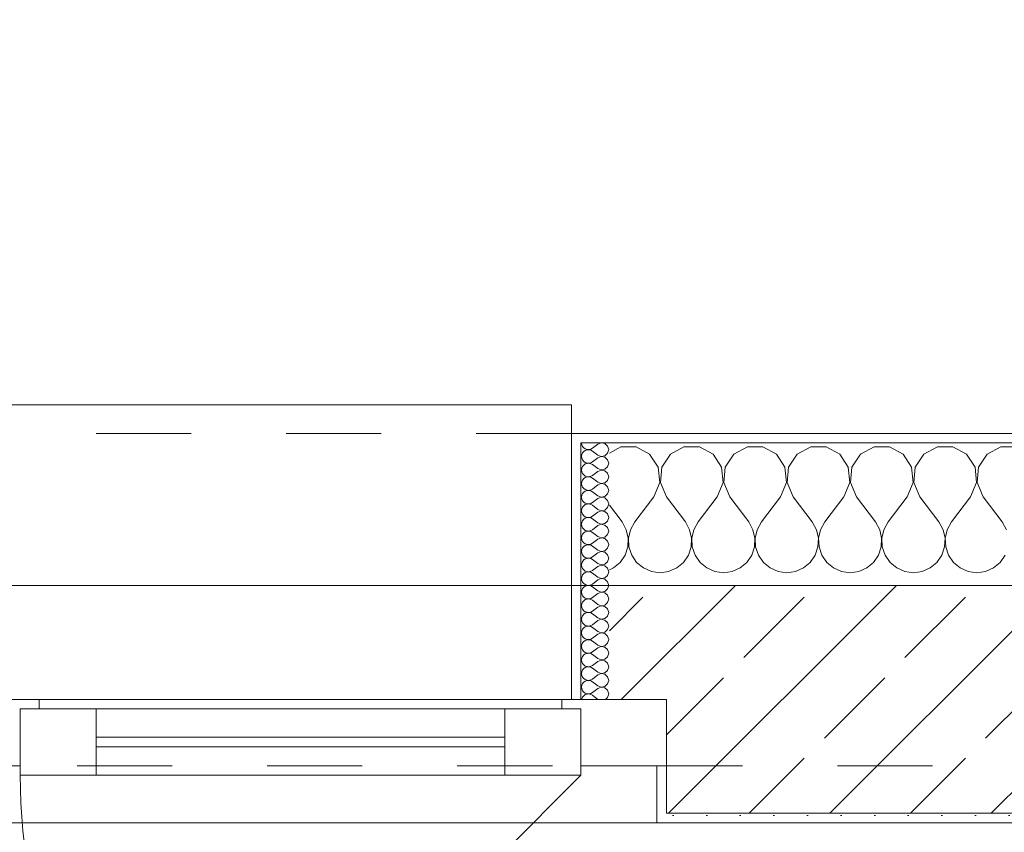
# Model space of a CAD drawing. Header units: metres. Extents: x -3.6 to 90.7, y -11.1 to 18.
# Tile 695 of 708: x 60.5 to 61.5, y 13.4 to 14.3. Entities that reach past the tile are written whole.
import ezdxf

# ---------------------------------------------------------------- set-up
doc = ezdxf.new("R2010")
doc.units = ezdxf.units.M
doc.header["$MEASUREMENT"] = 0
doc.linetypes.add('Strichlinie eng', pattern=[0.115, 0.075, -0.04])
doc.linetypes.add('Untersicht', pattern=[0.1, 0.075, -0.025])
for name, color, linetype in [('152 - Bemaßung_ Beschriftung.Ausbau', 7, 'Continuous'), ('603 - Struktur.Bodenplatte_ Decke Roh', 7, 'Continuous'), ('604 - Struktur.Wand Aussen', 7, 'Continuous'), ('650 - Abdeckung.Fußboden Aufbau', 7, 'Continuous'), ('Neubau_653 - Abdeckung.TB Verkofferung', 7, 'Continuous')]:
    doc.layers.add(name, color=color, linetype=linetype)
doc.styles.add('ERSTELLTER_STIL_2', font='txt')
doc.dimstyles.new('ERSTELLTER_STIL__1', dxfattribs={"dimtxt": 0.1, "dimasz": 0.0532, "dimexe": 0.18, "dimexo": 0.0625, "dimgap": 0, "dimtad": 1, "dimzin": 0, "dimdsep": 46, "dimtxsty": 'ERSTELLTER_STIL_2', "dimblk": 'ARROWHEAD_2', "dimblk1": 'ARROWHEAD_2', "dimblk2": 'ARROWHEAD_2', "dimcen": 0.09, "dimse1": 1, "dimse2": 1, "dimclrd": 7, "dimclre": 7, "dimclrt": 7, "dimazin": 0, "dimtfac": 1, "dimtdec": 4, "dimtmove": 0, "dimatfit": 3, "dimfxl": 1, "dimtolj": 1, "dimtzin": 0, "dimarcsym": 0})
doc.dimstyles.new('ERSTELLTER_STIL__3', dxfattribs={"dimtxt": 0.1, "dimasz": 0.0532, "dimexe": 0.18, "dimexo": 0.0625, "dimgap": 0, "dimtad": 1, "dimtih": 1, "dimtoh": 1, "dimzin": 0, "dimdsep": 46, "dimtxsty": 'ERSTELLTER_STIL_2', "dimblk": 'ARROWHEAD_2', "dimblk1": 'ARROWHEAD_2', "dimblk2": 'ARROWHEAD_2', "dimcen": 0.09, "dimse1": 1, "dimse2": 1, "dimclrd": 7, "dimclre": 7, "dimclrt": 7, "dimazin": 0, "dimtfac": 1, "dimtdec": 4, "dimtmove": 0, "dimatfit": 3, "dimfxl": 1, "dimtolj": 1, "dimtzin": 0, "dimarcsym": 0})
pattern_1 = [(0, (0, 0), (0, 0.08660254), [0, -0.05]), (0, (0.025, 0.0433), (0, 0.08660254), [0, -0.05])]
pattern_2 = [(45, (0, 0), (-0.01767767, 0.01767767), [0, -0.025])]

# ---------------------------------------------------------------- blocks, each defined once
blk = doc.blocks.new('*X31')
at = {"layer": '604 - Struktur.Wand Aussen', "color": 7, "linetype": 'Continuous', "lineweight": 5}
for p, q in [((61.0919, 13.8407), (61.08, 13.8343)), ((61.1081, 13.8407), (61.0919, 13.8407)), ((61.1224, 13.833), (61.1081, 13.8407)), ((61.1314, 13.8195), (61.1224, 13.833)), ((61.1442, 13.833), (61.1352, 13.8195)), ((61.1585, 13.8407), (61.1442, 13.833)), ((61.1748, 13.8407), (61.1585, 13.8407)), ((61.1891, 13.833), (61.1748, 13.8407)), ((61.1981, 13.8195), (61.1891, 13.833)), ((61.2109, 13.833), (61.2019, 13.8195)), ((61.2252, 13.8407), (61.2109, 13.833)), ((61.2415, 13.8407), (61.2252, 13.8407)), ((61.2558, 13.833), (61.2415, 13.8407)), ((61.2648, 13.8195), (61.2558, 13.833)), ((61.2776, 13.833), (61.2686, 13.8195)), ((61.2919, 13.8407), (61.2776, 13.833)), ((61.3081, 13.8407), (61.2919, 13.8407)), ((61.3224, 13.833), (61.3081, 13.8407)), ((61.3314, 13.8195), (61.3224, 13.833)), ((61.3442, 13.833), (61.3352, 13.8195)), ((61.3585, 13.8407), (61.3442, 13.833)), ((61.3748, 13.8407), (61.3585, 13.8407)), ((61.3891, 13.833), (61.3748, 13.8407)), ((61.3981, 13.8195), (61.3891, 13.833)), ((61.4109, 13.833), (61.4019, 13.8195)), ((61.4252, 13.8407), (61.4109, 13.833)), ((61.4415, 13.8407), (61.4252, 13.8407)), ((61.4558, 13.833), (61.4415, 13.8407)), ((61.4648, 13.8195), (61.4558, 13.833)), ((61.4776, 13.833), (61.4686, 13.8195)), ((61.4919, 13.8407), (61.4776, 13.833)), ((61.5081, 13.8407), (61.4919, 13.8407)), ((61.133, 13.8033), (61.1314, 13.8195)), ((61.1352, 13.8195), (61.1337, 13.8033)), ((61.1996, 13.8033), (61.1981, 13.8195)), ((61.2019, 13.8195), (61.2004, 13.8033)), ((61.2663, 13.8033), (61.2648, 13.8195)), ((61.2686, 13.8195), (61.267, 13.8033)), ((61.333, 13.8033), (61.3314, 13.8195)), ((61.3352, 13.8195), (61.3337, 13.8033)), ((61.3996, 13.8033), (61.3981, 13.8195)), ((61.4019, 13.8195), (61.4004, 13.8033)), ((61.4663, 13.8033), (61.4648, 13.8195)), ((61.4686, 13.8195), (61.467, 13.8033)), ((61.1267, 13.7883), (61.133, 13.8033)), ((61.1337, 13.8033), (61.14, 13.7883)), ((61.1933, 13.7883), (61.1996, 13.8033)), ((61.2004, 13.8033), (61.2067, 13.7883)), ((61.26, 13.7883), (61.2663, 13.8033)), ((61.267, 13.8033), (61.2733, 13.7883)), ((61.3267, 13.7883), (61.333, 13.8033)), ((61.3337, 13.8033), (61.34, 13.7883)), ((61.3933, 13.7883), (61.3996, 13.8033)), ((61.4004, 13.8033), (61.4067, 13.7883)), ((61.46, 13.7883), (61.4663, 13.8033)), ((61.467, 13.8033), (61.4733, 13.7883)), ((61.1267, 13.7883), (61.1067, 13.7617)), ((61.14, 13.7883), (61.16, 13.7617)), ((61.1933, 13.7883), (61.1733, 13.7617)), ((61.2067, 13.7883), (61.2267, 13.7617)), ((61.26, 13.7883), (61.24, 13.7617)), ((61.2733, 13.7883), (61.2933, 13.7617)), ((61.3267, 13.7883), (61.3067, 13.7617)), ((61.34, 13.7883), (61.36, 13.7617)), ((61.3933, 13.7883), (61.3733, 13.7617)), ((61.4067, 13.7883), (61.4267, 13.7617)), ((61.46, 13.7883), (61.44, 13.7617)), ((61.4733, 13.7883), (61.4933, 13.7617)), ((61.08, 13.7794), (61.0933, 13.7617)), ((61.0978, 13.7536), (61.0933, 13.7617)), ((61.1067, 13.7617), (61.1022, 13.7536)), ((61.1645, 13.7536), (61.16, 13.7617)), ((61.1733, 13.7617), (61.1689, 13.7536)), ((61.2311, 13.7536), (61.2267, 13.7617)), ((61.24, 13.7617), (61.2355, 13.7536)), ((61.2978, 13.7536), (61.2933, 13.7617)), ((61.3067, 13.7617), (61.3022, 13.7536)), ((61.3645, 13.7536), (61.36, 13.7617)), ((61.3733, 13.7617), (61.3689, 13.7536)), ((61.4311, 13.7536), (61.4267, 13.7617)), ((61.44, 13.7617), (61.4355, 13.7536)), ((61.4978, 13.7536), (61.4933, 13.7617)), ((61.0999, 13.7447), (61.0978, 13.7536)), ((61.1022, 13.7536), (61.1001, 13.7447)), ((61.1665, 13.7447), (61.1645, 13.7536)), ((61.1689, 13.7536), (61.1668, 13.7447)), ((61.2332, 13.7447), (61.2311, 13.7536)), ((61.2355, 13.7536), (61.2335, 13.7447)), ((61.2999, 13.7447), (61.2978, 13.7536)), ((61.3022, 13.7536), (61.3001, 13.7447)), ((61.3665, 13.7447), (61.3645, 13.7536)), ((61.3689, 13.7536), (61.3668, 13.7447)), ((61.4332, 13.7447), (61.4311, 13.7536)), ((61.4355, 13.7536), (61.4335, 13.7447)), ((61.0994, 13.7355), (61.0999, 13.7447)), ((61.1001, 13.7447), (61.1006, 13.7355)), ((61.1661, 13.7355), (61.1665, 13.7447)), ((61.1668, 13.7447), (61.1672, 13.7355)), ((61.2328, 13.7355), (61.2332, 13.7447)), ((61.2335, 13.7447), (61.2339, 13.7355)), ((61.2994, 13.7355), (61.2999, 13.7447)), ((61.3001, 13.7447), (61.3006, 13.7355)), ((61.3661, 13.7355), (61.3665, 13.7447)), ((61.3668, 13.7447), (61.3672, 13.7355)), ((61.4328, 13.7355), (61.4332, 13.7447)), ((61.4335, 13.7447), (61.4339, 13.7355)), ((61.0965, 13.7268), (61.0994, 13.7355)), ((61.1006, 13.7355), (61.1035, 13.7268)), ((61.1631, 13.7268), (61.1661, 13.7355)), ((61.1672, 13.7355), (61.1702, 13.7268)), ((61.2298, 13.7268), (61.2328, 13.7355)), ((61.2339, 13.7355), (61.2369, 13.7268)), ((61.2965, 13.7268), (61.2994, 13.7355)), ((61.3006, 13.7355), (61.3035, 13.7268)), ((61.3631, 13.7268), (61.3661, 13.7355)), ((61.3672, 13.7355), (61.3702, 13.7268)), ((61.4298, 13.7268), (61.4328, 13.7355)), ((61.4339, 13.7355), (61.4369, 13.7268)), ((61.0842, 13.7133), (61.0913, 13.7192)), ((61.0913, 13.7192), (61.0965, 13.7268)), ((61.1035, 13.7268), (61.1087, 13.7192)), ((61.1087, 13.7192), (61.1158, 13.7133)), ((61.1509, 13.7133), (61.1579, 13.7192)), ((61.1579, 13.7192), (61.1631, 13.7268)), ((61.1702, 13.7268), (61.1754, 13.7192)), ((61.1754, 13.7192), (61.1825, 13.7133)), ((61.2175, 13.7133), (61.2246, 13.7192)), ((61.2246, 13.7192), (61.2298, 13.7268)), ((61.2369, 13.7268), (61.2421, 13.7192)), ((61.2421, 13.7192), (61.2491, 13.7133)), ((61.2842, 13.7133), (61.2913, 13.7192)), ((61.2913, 13.7192), (61.2965, 13.7268)), ((61.3035, 13.7268), (61.3087, 13.7192)), ((61.3087, 13.7192), (61.3158, 13.7133)), ((61.3509, 13.7133), (61.3579, 13.7192)), ((61.3579, 13.7192), (61.3631, 13.7268)), ((61.3702, 13.7268), (61.3754, 13.7192)), ((61.3754, 13.7192), (61.3825, 13.7133)), ((61.4175, 13.7133), (61.4246, 13.7192)), ((61.4246, 13.7192), (61.4298, 13.7268)), ((61.4369, 13.7268), (61.4421, 13.7192)), ((61.4421, 13.7192), (61.4491, 13.7133)), ((61.4842, 13.7133), (61.4913, 13.7192)), ((61.4913, 13.7192), (61.4965, 13.7268)), ((61.08, 13.7115), (61.0842, 13.7133)), ((61.1158, 13.7133), (61.1242, 13.7096)), ((61.1242, 13.7096), (61.1333, 13.7083)), ((61.1333, 13.7083), (61.1424, 13.7096)), ((61.1424, 13.7096), (61.1509, 13.7133)), ((61.1825, 13.7133), (61.1909, 13.7096)), ((61.1909, 13.7096), (61.2, 13.7083)), ((61.2, 13.7083), (61.2091, 13.7096)), ((61.2091, 13.7096), (61.2175, 13.7133)), ((61.2491, 13.7133), (61.2576, 13.7096)), ((61.2576, 13.7096), (61.2667, 13.7083)), ((61.2667, 13.7083), (61.2758, 13.7096)), ((61.2758, 13.7096), (61.2842, 13.7133)), ((61.3158, 13.7133), (61.3242, 13.7096)), ((61.3242, 13.7096), (61.3333, 13.7083)), ((61.3333, 13.7083), (61.3424, 13.7096)), ((61.3424, 13.7096), (61.3509, 13.7133)), ((61.3825, 13.7133), (61.3909, 13.7096)), ((61.3909, 13.7096), (61.4, 13.7083)), ((61.4, 13.7083), (61.4091, 13.7096)), ((61.4091, 13.7096), (61.4175, 13.7133)), ((61.4491, 13.7133), (61.4576, 13.7096)), ((61.4576, 13.7096), (61.4667, 13.7083)), ((61.4667, 13.7083), (61.4758, 13.7096)), ((61.4758, 13.7096), (61.4842, 13.7133))]:
    blk.add_line(p, q, dxfattribs=at)
blk = doc.blocks.new('*X61')
at = {"layer": '604 - Struktur.Wand Aussen', "color": 7, "linetype": 'Continuous', "lineweight": 5}
for p, q in [((61.0507, 13.845), (61.051, 13.843)), ((61.051, 13.843), (61.0518, 13.8412)), ((61.0679, 13.8436), (61.0621, 13.8393)), ((61.0715, 13.845), (61.0679, 13.8436)), ((61.0753, 13.8442), (61.0715, 13.845)), ((61.0782, 13.8416), (61.0753, 13.8442)), ((61.051, 13.8327), (61.0507, 13.8307)), ((61.0518, 13.8345), (61.051, 13.8327)), ((61.0518, 13.8412), (61.053, 13.8397)), ((61.053, 13.836), (61.0518, 13.8345)), ((61.053, 13.8397), (61.0547, 13.8386)), ((61.0547, 13.8371), (61.053, 13.836)), ((61.0547, 13.8386), (61.0565, 13.838)), ((61.0565, 13.8377), (61.0547, 13.8371)), ((61.0565, 13.838), (61.0585, 13.8379)), ((61.0585, 13.8378), (61.0565, 13.8377)), ((61.0585, 13.8379), (61.0604, 13.8383)), ((61.0604, 13.8374), (61.0585, 13.8378)), ((61.0604, 13.8383), (61.0621, 13.8393)), ((61.0621, 13.8364), (61.0604, 13.8374)), ((61.0679, 13.8321), (61.0621, 13.8364)), ((61.0679, 13.8321), (61.0715, 13.8307)), ((61.0753, 13.8315), (61.0782, 13.8341)), ((61.0793, 13.8379), (61.0782, 13.8416)), ((61.0782, 13.8341), (61.0793, 13.8379)), ((61.0507, 13.8307), (61.051, 13.8288)), ((61.051, 13.8288), (61.0518, 13.827)), ((61.0518, 13.827), (61.053, 13.8254)), ((61.053, 13.8217), (61.0518, 13.8202)), ((61.053, 13.8254), (61.0547, 13.8243)), ((61.0547, 13.8228), (61.053, 13.8217)), ((61.0547, 13.8243), (61.0565, 13.8237)), ((61.0565, 13.8234), (61.0547, 13.8228)), ((61.0565, 13.8237), (61.0585, 13.8236)), ((61.0585, 13.8235), (61.0565, 13.8234)), ((61.0585, 13.8236), (61.0604, 13.824)), ((61.0604, 13.8231), (61.0585, 13.8235)), ((61.0604, 13.824), (61.0621, 13.825)), ((61.0621, 13.8221), (61.0604, 13.8231)), ((61.0679, 13.8293), (61.0621, 13.825)), ((61.0679, 13.8179), (61.0621, 13.8221)), ((61.0715, 13.8307), (61.0679, 13.8293)), ((61.0715, 13.8307), (61.0753, 13.8315)), ((61.0753, 13.83), (61.0715, 13.8307)), ((61.0782, 13.8273), (61.0753, 13.83)), ((61.0793, 13.8236), (61.0782, 13.8273)), ((61.0782, 13.8198), (61.0793, 13.8236)), ((61.051, 13.8184), (61.0507, 13.8164)), ((61.0507, 13.8164), (61.051, 13.8145)), ((61.0518, 13.8202), (61.051, 13.8184)), ((61.051, 13.8145), (61.0518, 13.8127)), ((61.0518, 13.8127), (61.053, 13.8112)), ((61.0679, 13.815), (61.0621, 13.8107)), ((61.0679, 13.8179), (61.0715, 13.8165)), ((61.0715, 13.8164), (61.0679, 13.815)), ((61.0715, 13.8165), (61.0753, 13.8172)), ((61.0753, 13.8157), (61.0715, 13.8164)), ((61.0753, 13.8172), (61.0782, 13.8198)), ((61.0782, 13.813), (61.0753, 13.8157)), ((61.0793, 13.8093), (61.0782, 13.813)), ((61.051, 13.8041), (61.0507, 13.8021)), ((61.0507, 13.8021), (61.051, 13.8002)), ((61.0518, 13.8059), (61.051, 13.8041)), ((61.053, 13.8074), (61.0518, 13.8059)), ((61.053, 13.8112), (61.0547, 13.81)), ((61.0547, 13.8085), (61.053, 13.8074)), ((61.0547, 13.81), (61.0565, 13.8094)), ((61.0565, 13.8092), (61.0547, 13.8085)), ((61.0565, 13.8094), (61.0585, 13.8093)), ((61.0585, 13.8093), (61.0565, 13.8092)), ((61.0585, 13.8093), (61.0604, 13.8098)), ((61.0604, 13.8088), (61.0585, 13.8093)), ((61.0604, 13.8098), (61.0621, 13.8107)), ((61.0621, 13.8079), (61.0604, 13.8088)), ((61.0679, 13.8036), (61.0621, 13.8079)), ((61.0679, 13.8036), (61.0715, 13.8022)), ((61.0715, 13.8021), (61.0679, 13.8007)), ((61.0715, 13.8022), (61.0753, 13.8029)), ((61.0753, 13.8014), (61.0715, 13.8021)), ((61.0753, 13.8029), (61.0782, 13.8055)), ((61.0782, 13.7988), (61.0753, 13.8014)), ((61.0782, 13.8055), (61.0793, 13.8093)), ((61.051, 13.8002), (61.0518, 13.7984)), ((61.0518, 13.7916), (61.051, 13.7898)), ((61.0518, 13.7984), (61.053, 13.7969)), ((61.053, 13.7931), (61.0518, 13.7916)), ((61.053, 13.7969), (61.0547, 13.7958)), ((61.0547, 13.7942), (61.053, 13.7931)), ((61.0547, 13.7958), (61.0565, 13.7951)), ((61.0565, 13.7949), (61.0547, 13.7942)), ((61.0565, 13.7951), (61.0585, 13.795)), ((61.0585, 13.795), (61.0565, 13.7949)), ((61.0585, 13.795), (61.0604, 13.7955)), ((61.0604, 13.7945), (61.0585, 13.795)), ((61.0604, 13.7955), (61.0621, 13.7964)), ((61.0621, 13.7936), (61.0604, 13.7945)), ((61.0679, 13.8007), (61.0621, 13.7964)), ((61.0679, 13.7893), (61.0621, 13.7936)), ((61.0753, 13.7886), (61.0782, 13.7912)), ((61.0793, 13.795), (61.0782, 13.7988)), ((61.0782, 13.7912), (61.0793, 13.795)), ((61.051, 13.7898), (61.0507, 13.7879)), ((61.0507, 13.7879), (61.051, 13.7859)), ((61.051, 13.7859), (61.0518, 13.7841)), ((61.0518, 13.7841), (61.053, 13.7826)), ((61.053, 13.7826), (61.0547, 13.7815)), ((61.0547, 13.7815), (61.0565, 13.7808)), ((61.0565, 13.7806), (61.0547, 13.78)), ((61.0565, 13.7808), (61.0585, 13.7807)), ((61.0585, 13.7807), (61.0565, 13.7806)), ((61.0585, 13.7807), (61.0604, 13.7812)), ((61.0604, 13.7802), (61.0585, 13.7807)), ((61.0604, 13.7812), (61.0621, 13.7821)), ((61.0621, 13.7793), (61.0604, 13.7802)), ((61.0679, 13.7864), (61.0621, 13.7821)), ((61.0679, 13.7893), (61.0715, 13.7879)), ((61.0715, 13.7878), (61.0679, 13.7864)), ((61.0715, 13.7879), (61.0753, 13.7886)), ((61.0753, 13.7871), (61.0715, 13.7878)), ((61.0782, 13.7845), (61.0753, 13.7871)), ((61.0793, 13.7807), (61.0782, 13.7845)), ((61.0782, 13.777), (61.0793, 13.7807)), ((61.051, 13.7755), (61.0507, 13.7736)), ((61.0507, 13.7736), (61.051, 13.7716)), ((61.0518, 13.7773), (61.051, 13.7755)), ((61.051, 13.7716), (61.0518, 13.7698)), ((61.053, 13.7788), (61.0518, 13.7773)), ((61.0518, 13.7698), (61.053, 13.7683)), ((61.0547, 13.78), (61.053, 13.7788)), ((61.0679, 13.775), (61.0621, 13.7793)), ((61.0679, 13.7721), (61.0621, 13.7679)), ((61.0679, 13.775), (61.0715, 13.7736)), ((61.0715, 13.7735), (61.0679, 13.7721)), ((61.0715, 13.7736), (61.0753, 13.7743)), ((61.0753, 13.7728), (61.0715, 13.7735)), ((61.0753, 13.7743), (61.0782, 13.777)), ((61.0782, 13.7702), (61.0753, 13.7728)), ((61.0793, 13.7664), (61.0782, 13.7702)), ((61.051, 13.7612), (61.0507, 13.7593)), ((61.0518, 13.763), (61.051, 13.7612)), ((61.053, 13.7646), (61.0518, 13.763)), ((61.053, 13.7683), (61.0547, 13.7672)), ((61.0547, 13.7657), (61.053, 13.7646)), ((61.0547, 13.7672), (61.0565, 13.7666)), ((61.0565, 13.7663), (61.0547, 13.7657)), ((61.0565, 13.7666), (61.0585, 13.7665)), ((61.0585, 13.7664), (61.0565, 13.7663)), ((61.0585, 13.7665), (61.0604, 13.7669)), ((61.0604, 13.766), (61.0585, 13.7664)), ((61.0604, 13.7669), (61.0621, 13.7679)), ((61.0621, 13.765), (61.0604, 13.766)), ((61.0679, 13.7607), (61.0621, 13.765)), ((61.0679, 13.7607), (61.0715, 13.7593)), ((61.0715, 13.7593), (61.0753, 13.76)), ((61.0753, 13.76), (61.0782, 13.7627)), ((61.0782, 13.7627), (61.0793, 13.7664)), ((61.0507, 13.7593), (61.051, 13.7573)), ((61.051, 13.7573), (61.0518, 13.7555)), ((61.0518, 13.7555), (61.053, 13.754)), ((61.053, 13.7503), (61.0518, 13.7488)), ((61.053, 13.754), (61.0547, 13.7529)), ((61.0547, 13.7514), (61.053, 13.7503)), ((61.0547, 13.7529), (61.0565, 13.7523)), ((61.0565, 13.752), (61.0547, 13.7514)), ((61.0565, 13.7523), (61.0585, 13.7522)), ((61.0585, 13.7521), (61.0565, 13.752)), ((61.0585, 13.7522), (61.0604, 13.7526)), ((61.0604, 13.7517), (61.0585, 13.7521)), ((61.0604, 13.7526), (61.0621, 13.7536)), ((61.0621, 13.7507), (61.0604, 13.7517)), ((61.0679, 13.7579), (61.0621, 13.7536)), ((61.0679, 13.7464), (61.0621, 13.7507)), ((61.0715, 13.7593), (61.0679, 13.7579)), ((61.0753, 13.7585), (61.0715, 13.7593)), ((61.0782, 13.7559), (61.0753, 13.7585)), ((61.0793, 13.7521), (61.0782, 13.7559)), ((61.0782, 13.7484), (61.0793, 13.7521)), ((61.051, 13.747), (61.0507, 13.745)), ((61.0507, 13.745), (61.051, 13.743)), ((61.0518, 13.7488), (61.051, 13.747)), ((61.051, 13.743), (61.0518, 13.7412)), ((61.0518, 13.7412), (61.053, 13.7397)), ((61.053, 13.7397), (61.0547, 13.7386)), ((61.0604, 13.7383), (61.0621, 13.7393)), ((61.0679, 13.7436), (61.0621, 13.7393)), ((61.0679, 13.7464), (61.0715, 13.745)), ((61.0715, 13.745), (61.0679, 13.7436)), ((61.0715, 13.745), (61.0753, 13.7458)), ((61.0753, 13.7442), (61.0715, 13.745)), ((61.0753, 13.7458), (61.0782, 13.7484)), ((61.0782, 13.7416), (61.0753, 13.7442)), ((61.0793, 13.7379), (61.0782, 13.7416)), ((61.051, 13.7327), (61.0507, 13.7307)), ((61.0507, 13.7307), (61.051, 13.7288)), ((61.0518, 13.7345), (61.051, 13.7327)), ((61.051, 13.7288), (61.0518, 13.727)), ((61.053, 13.736), (61.0518, 13.7345)), ((61.0547, 13.7371), (61.053, 13.736)), ((61.0547, 13.7386), (61.0565, 13.738)), ((61.0565, 13.7377), (61.0547, 13.7371)), ((61.0565, 13.738), (61.0585, 13.7379)), ((61.0585, 13.7378), (61.0565, 13.7377)), ((61.0585, 13.7379), (61.0604, 13.7383)), ((61.0604, 13.7374), (61.0585, 13.7378)), ((61.0621, 13.7364), (61.0604, 13.7374)), ((61.0679, 13.7321), (61.0621, 13.7364)), ((61.0679, 13.7293), (61.0621, 13.725)), ((61.0679, 13.7321), (61.0715, 13.7307)), ((61.0715, 13.7307), (61.0679, 13.7293)), ((61.0715, 13.7307), (61.0753, 13.7315)), ((61.0753, 13.73), (61.0715, 13.7307)), ((61.0753, 13.7315), (61.0782, 13.7341)), ((61.0782, 13.7273), (61.0753, 13.73)), ((61.0782, 13.7341), (61.0793, 13.7379)), ((61.051, 13.7184), (61.0507, 13.7164)), ((61.0518, 13.7202), (61.051, 13.7184)), ((61.0518, 13.727), (61.053, 13.7254)), ((61.053, 13.7217), (61.0518, 13.7202)), ((61.053, 13.7254), (61.0547, 13.7243)), ((61.0547, 13.7228), (61.053, 13.7217)), ((61.0547, 13.7243), (61.0565, 13.7237)), ((61.0565, 13.7234), (61.0547, 13.7228)), ((61.0565, 13.7237), (61.0585, 13.7236)), ((61.0585, 13.7235), (61.0565, 13.7234)), ((61.0585, 13.7236), (61.0604, 13.724)), ((61.0604, 13.7231), (61.0585, 13.7235)), ((61.0604, 13.724), (61.0621, 13.725)), ((61.0621, 13.7221), (61.0604, 13.7231)), ((61.0679, 13.7179), (61.0621, 13.7221)), ((61.0753, 13.7172), (61.0782, 13.7198)), ((61.0793, 13.7236), (61.0782, 13.7273)), ((61.0782, 13.7198), (61.0793, 13.7236)), ((61.0507, 13.7164), (61.051, 13.7145)), ((61.051, 13.7145), (61.0518, 13.7127)), ((61.0518, 13.7127), (61.053, 13.7112)), ((61.053, 13.7112), (61.0547, 13.71)), ((61.0547, 13.7085), (61.053, 13.7074)), ((61.0547, 13.71), (61.0565, 13.7094)), ((61.0565, 13.7092), (61.0547, 13.7085)), ((61.0565, 13.7094), (61.0585, 13.7093)), ((61.0585, 13.7093), (61.0565, 13.7092)), ((61.0585, 13.7093), (61.0604, 13.7098)), ((61.0604, 13.7088), (61.0585, 13.7093)), ((61.0604, 13.7098), (61.0621, 13.7107)), ((61.0621, 13.7079), (61.0604, 13.7088)), ((61.0679, 13.715), (61.0621, 13.7107)), ((61.0679, 13.7036), (61.0621, 13.7079)), ((61.0679, 13.7179), (61.0715, 13.7165)), ((61.0715, 13.7164), (61.0679, 13.715)), ((61.0715, 13.7165), (61.0753, 13.7172)), ((61.0753, 13.7157), (61.0715, 13.7164)), ((61.0782, 13.713), (61.0753, 13.7157)), ((61.0793, 13.7093), (61.0782, 13.713)), ((61.0782, 13.7055), (61.0793, 13.7093)), ((61.051, 13.7041), (61.0507, 13.7021)), ((61.0507, 13.7021), (61.051, 13.7002)), ((61.0518, 13.7059), (61.051, 13.7041)), ((61.051, 13.7002), (61.0518, 13.6984)), ((61.053, 13.7074), (61.0518, 13.7059)), ((61.0518, 13.6984), (61.053, 13.6969)), ((61.0679, 13.7007), (61.0621, 13.6964)), ((61.0679, 13.7036), (61.0715, 13.7022)), ((61.0715, 13.7021), (61.0679, 13.7007)), ((61.0715, 13.7022), (61.0753, 13.7029)), ((61.0753, 13.7014), (61.0715, 13.7021)), ((61.0753, 13.7029), (61.0782, 13.7055)), ((61.0782, 13.6988), (61.0753, 13.7014)), ((61.0793, 13.695), (61.0782, 13.6988)), ((61.051, 13.6898), (61.0507, 13.6879)), ((61.0507, 13.6879), (61.051, 13.6859)), ((61.0518, 13.6916), (61.051, 13.6898)), ((61.053, 13.6931), (61.0518, 13.6916)), ((61.053, 13.6969), (61.0547, 13.6958)), ((61.0547, 13.6942), (61.053, 13.6931)), ((61.0547, 13.6958), (61.0565, 13.6951)), ((61.0565, 13.6949), (61.0547, 13.6942)), ((61.0565, 13.6951), (61.0585, 13.695)), ((61.0585, 13.695), (61.0565, 13.6949)), ((61.0585, 13.695), (61.0604, 13.6955)), ((61.0604, 13.6945), (61.0585, 13.695)), ((61.0604, 13.6955), (61.0621, 13.6964)), ((61.0621, 13.6936), (61.0604, 13.6945)), ((61.0679, 13.6893), (61.0621, 13.6936)), ((61.0679, 13.6893), (61.0715, 13.6879)), ((61.0715, 13.6878), (61.0679, 13.6864)), ((61.0715, 13.6879), (61.0753, 13.6886)), ((61.0753, 13.6871), (61.0715, 13.6878)), ((61.0753, 13.6886), (61.0782, 13.6912)), ((61.0782, 13.6845), (61.0753, 13.6871)), ((61.0782, 13.6912), (61.0793, 13.695)), ((61.051, 13.6859), (61.0518, 13.6841)), ((61.0518, 13.6773), (61.051, 13.6755)), ((61.0518, 13.6841), (61.053, 13.6826)), ((61.053, 13.6788), (61.0518, 13.6773)), ((61.053, 13.6826), (61.0547, 13.6815)), ((61.0547, 13.68), (61.053, 13.6788)), ((61.0547, 13.6815), (61.0565, 13.6808)), ((61.0565, 13.6806), (61.0547, 13.68)), ((61.0565, 13.6808), (61.0585, 13.6807)), ((61.0585, 13.6807), (61.0565, 13.6806)), ((61.0585, 13.6807), (61.0604, 13.6812)), ((61.0604, 13.6802), (61.0585, 13.6807)), ((61.0604, 13.6812), (61.0621, 13.6821)), ((61.0621, 13.6793), (61.0604, 13.6802)), ((61.0679, 13.6864), (61.0621, 13.6821)), ((61.0679, 13.675), (61.0621, 13.6793)), ((61.0753, 13.6743), (61.0782, 13.677)), ((61.0793, 13.6807), (61.0782, 13.6845)), ((61.0782, 13.677), (61.0793, 13.6807)), ((61.051, 13.6755), (61.0507, 13.6736)), ((61.0507, 13.6736), (61.051, 13.6716)), ((61.051, 13.6716), (61.0518, 13.6698)), ((61.0518, 13.6698), (61.053, 13.6683)), ((61.053, 13.6683), (61.0547, 13.6672)), ((61.0547, 13.6672), (61.0565, 13.6666)), ((61.0565, 13.6663), (61.0547, 13.6657)), ((61.0565, 13.6666), (61.0585, 13.6665)), ((61.0585, 13.6664), (61.0565, 13.6663)), ((61.0585, 13.6665), (61.0604, 13.6669)), ((61.0604, 13.666), (61.0585, 13.6664)), ((61.0604, 13.6669), (61.0621, 13.6679)), ((61.0679, 13.6721), (61.0621, 13.6679)), ((61.0679, 13.675), (61.0715, 13.6736)), ((61.0715, 13.6735), (61.0679, 13.6721)), ((61.0715, 13.6736), (61.0753, 13.6743)), ((61.0753, 13.6728), (61.0715, 13.6735)), ((61.0782, 13.6702), (61.0753, 13.6728)), ((61.0793, 13.6664), (61.0782, 13.6702)), ((61.0782, 13.6627), (61.0793, 13.6664)), ((61.051, 13.6612), (61.0507, 13.6593)), ((61.0507, 13.6593), (61.051, 13.6573)), ((61.0518, 13.663), (61.051, 13.6612)), ((61.051, 13.6573), (61.0518, 13.6555)), ((61.053, 13.6646), (61.0518, 13.663)), ((61.0547, 13.6657), (61.053, 13.6646)), ((61.0621, 13.665), (61.0604, 13.666)), ((61.0679, 13.6607), (61.0621, 13.665)), ((61.0679, 13.6579), (61.0621, 13.6536)), ((61.0679, 13.6607), (61.0715, 13.6593)), ((61.0715, 13.6593), (61.0679, 13.6579)), ((61.0715, 13.6593), (61.0753, 13.66)), ((61.0753, 13.6585), (61.0715, 13.6593)), ((61.0753, 13.66), (61.0782, 13.6627)), ((61.0782, 13.6559), (61.0753, 13.6585)), ((61.0793, 13.6521), (61.0782, 13.6559)), ((61.051, 13.647), (61.0507, 13.645)), ((61.0518, 13.6488), (61.051, 13.647)), ((61.0518, 13.6555), (61.053, 13.654)), ((61.053, 13.6503), (61.0518, 13.6488)), ((61.053, 13.654), (61.0547, 13.6529)), ((61.0547, 13.6514), (61.053, 13.6503)), ((61.0547, 13.6529), (61.0565, 13.6523)), ((61.0565, 13.652), (61.0547, 13.6514)), ((61.0565, 13.6523), (61.0585, 13.6522)), ((61.0585, 13.6521), (61.0565, 13.652)), ((61.0585, 13.6522), (61.0604, 13.6526)), ((61.0604, 13.6517), (61.0585, 13.6521)), ((61.0604, 13.6526), (61.0621, 13.6536)), ((61.0621, 13.6507), (61.0604, 13.6517)), ((61.0679, 13.6464), (61.0621, 13.6507)), ((61.0679, 13.6464), (61.0715, 13.645)), ((61.0715, 13.645), (61.0753, 13.6458)), ((61.0753, 13.6458), (61.0782, 13.6484)), ((61.0782, 13.6484), (61.0793, 13.6521)), ((61.0507, 13.645), (61.051, 13.643)), ((61.051, 13.643), (61.0518, 13.6412)), ((61.0518, 13.6412), (61.053, 13.6397)), ((61.053, 13.636), (61.0518, 13.6345)), ((61.053, 13.6397), (61.0547, 13.6386)), ((61.0547, 13.6371), (61.053, 13.636)), ((61.0547, 13.6386), (61.0565, 13.638)), ((61.0565, 13.6377), (61.0547, 13.6371)), ((61.0565, 13.638), (61.0585, 13.6379)), ((61.0585, 13.6378), (61.0565, 13.6377)), ((61.0585, 13.6379), (61.0604, 13.6383)), ((61.0604, 13.6374), (61.0585, 13.6378)), ((61.0604, 13.6383), (61.0621, 13.6393)), ((61.0621, 13.6364), (61.0604, 13.6374)), ((61.0679, 13.6436), (61.0621, 13.6393)), ((61.0679, 13.6321), (61.0621, 13.6364)), ((61.0715, 13.645), (61.0679, 13.6436)), ((61.0753, 13.6442), (61.0715, 13.645)), ((61.0782, 13.6416), (61.0753, 13.6442)), ((61.0793, 13.6379), (61.0782, 13.6416)), ((61.0782, 13.6341), (61.0793, 13.6379)), ((61.051, 13.6327), (61.0507, 13.6307)), ((61.0507, 13.6307), (61.051, 13.6288)), ((61.0518, 13.6345), (61.051, 13.6327)), ((61.051, 13.6288), (61.0518, 13.627)), ((61.0518, 13.627), (61.053, 13.6254)), ((61.053, 13.6254), (61.0547, 13.6243)), ((61.0604, 13.624), (61.0621, 13.625)), ((61.0679, 13.6293), (61.0621, 13.625)), ((61.0679, 13.6321), (61.0715, 13.6307)), ((61.0715, 13.6307), (61.0679, 13.6293)), ((61.0715, 13.6307), (61.0753, 13.6315)), ((61.0753, 13.63), (61.0715, 13.6307)), ((61.0753, 13.6315), (61.0782, 13.6341)), ((61.0782, 13.6273), (61.0753, 13.63)), ((61.0793, 13.6236), (61.0782, 13.6273)), ((61.051, 13.6184), (61.0507, 13.6164)), ((61.0507, 13.6164), (61.051, 13.6145)), ((61.0518, 13.6202), (61.051, 13.6184)), ((61.051, 13.6145), (61.0518, 13.6127)), ((61.053, 13.6217), (61.0518, 13.6202)), ((61.0547, 13.6228), (61.053, 13.6217)), ((61.0547, 13.6243), (61.0565, 13.6237)), ((61.0565, 13.6234), (61.0547, 13.6228)), ((61.0565, 13.6237), (61.0585, 13.6236)), ((61.0585, 13.6235), (61.0565, 13.6234)), ((61.0585, 13.6236), (61.0604, 13.624)), ((61.0604, 13.6231), (61.0585, 13.6235)), ((61.0621, 13.6221), (61.0604, 13.6231)), ((61.0679, 13.6179), (61.0621, 13.6221)), ((61.0679, 13.615), (61.0621, 13.6107)), ((61.0679, 13.6179), (61.0715, 13.6165)), ((61.0715, 13.6164), (61.0679, 13.615)), ((61.0715, 13.6165), (61.0753, 13.6172)), ((61.0753, 13.6157), (61.0715, 13.6164)), ((61.0753, 13.6172), (61.0782, 13.6198)), ((61.0782, 13.613), (61.0753, 13.6157)), ((61.0782, 13.6198), (61.0793, 13.6236)), ((61.051, 13.6041), (61.0507, 13.6021)), ((61.0518, 13.6059), (61.051, 13.6041)), ((61.0518, 13.6127), (61.053, 13.6112)), ((61.053, 13.6074), (61.0518, 13.6059)), ((61.053, 13.6112), (61.0547, 13.61)), ((61.0547, 13.6085), (61.053, 13.6074)), ((61.0547, 13.61), (61.0565, 13.6094)), ((61.0565, 13.6092), (61.0547, 13.6085)), ((61.0565, 13.6094), (61.0585, 13.6093)), ((61.0585, 13.6093), (61.0565, 13.6092)), ((61.0585, 13.6093), (61.0604, 13.6098)), ((61.0604, 13.6088), (61.0585, 13.6093)), ((61.0604, 13.6098), (61.0621, 13.6107)), ((61.0621, 13.6079), (61.0604, 13.6088)), ((61.0679, 13.6036), (61.0621, 13.6079)), ((61.0753, 13.6029), (61.0782, 13.6055)), ((61.0793, 13.6093), (61.0782, 13.613)), ((61.0782, 13.6055), (61.0793, 13.6093)), ((61.0507, 13.6021), (61.051, 13.6002)), ((61.051, 13.6002), (61.0518, 13.5984)), ((61.0518, 13.5984), (61.053, 13.5969)), ((61.053, 13.5969), (61.0547, 13.5958)), ((61.0547, 13.5942), (61.053, 13.5931)), ((61.0547, 13.5958), (61.0565, 13.5951)), ((61.0565, 13.5949), (61.0547, 13.5942)), ((61.0565, 13.5951), (61.0585, 13.595)), ((61.0585, 13.595), (61.0565, 13.5949)), ((61.0585, 13.595), (61.0604, 13.5955)), ((61.0604, 13.5945), (61.0585, 13.595)), ((61.0604, 13.5955), (61.0621, 13.5964)), ((61.0621, 13.5936), (61.0604, 13.5945)), ((61.0679, 13.6007), (61.0621, 13.5964)), ((61.0679, 13.6036), (61.0715, 13.6022)), ((61.0715, 13.6021), (61.0679, 13.6007)), ((61.0715, 13.6022), (61.0753, 13.6029)), ((61.0753, 13.6014), (61.0715, 13.6021)), ((61.0782, 13.5988), (61.0753, 13.6014)), ((61.0793, 13.595), (61.0782, 13.5988)), ((61.0782, 13.5912), (61.0793, 13.595)), ((61.051, 13.5898), (61.0507, 13.5879)), ((61.0507, 13.5879), (61.051, 13.5859)), ((61.0518, 13.5916), (61.051, 13.5898)), ((61.051, 13.5859), (61.0518, 13.5841)), ((61.053, 13.5931), (61.0518, 13.5916)), ((61.0518, 13.5841), (61.053, 13.5826)), ((61.0679, 13.5893), (61.0621, 13.5936)), ((61.0679, 13.5864), (61.0621, 13.5821)), ((61.0679, 13.5893), (61.0715, 13.5879)), ((61.0715, 13.5878), (61.0679, 13.5864)), ((61.0715, 13.5879), (61.0753, 13.5886)), ((61.0753, 13.5871), (61.0715, 13.5878)), ((61.0753, 13.5886), (61.0782, 13.5912)), ((61.0782, 13.5845), (61.0753, 13.5871)), ((61.0793, 13.5807), (61.0782, 13.5845)), ((61.051, 13.5755), (61.0509, 13.575)), ((61.0518, 13.5773), (61.051, 13.5755)), ((61.053, 13.5788), (61.0518, 13.5773)), ((61.053, 13.5826), (61.0547, 13.5815)), ((61.0547, 13.58), (61.053, 13.5788)), ((61.0547, 13.5815), (61.0565, 13.5808)), ((61.0565, 13.5806), (61.0547, 13.58)), ((61.0565, 13.5808), (61.0585, 13.5807)), ((61.0585, 13.5807), (61.0565, 13.5806)), ((61.0585, 13.5807), (61.0604, 13.5812)), ((61.0604, 13.5802), (61.0585, 13.5807)), ((61.0604, 13.5812), (61.0621, 13.5821)), ((61.0621, 13.5793), (61.0604, 13.5802)), ((61.0679, 13.575), (61.0621, 13.5793)), ((61.0761, 13.575), (61.0782, 13.577)), ((61.0782, 13.577), (61.0793, 13.5807))]:
    blk.add_line(p, q, dxfattribs=at)
blk = doc.blocks.new('*D245')
at = {"layer": '152 - Bemaßung_ Beschriftung.Ausbau', "color": 7, "linetype": 'Continuous', "lineweight": 5}
for p, q in [((58.74, 14.8025), (58.74, 14.9075)), ((61.14, 14.8025), (61.14, 14.9075)), ((58.7602, 14.89), (58.7198, 14.82)), ((61.1602, 14.89), (61.1198, 14.82)), ((58.74, 14.855), (61.14, 14.855))]:
    blk.add_line(p, q, dxfattribs=at)
at = {"layer": '152 - Bemaßung_ Beschriftung.Ausbau', "color": 7, "lineweight": 5, "char_height": 0.1, "attachment_point": 7, "style": 'ERSTELLTER_STIL_2'}
for s, insert in [('\\A1;{\\pql;\\fArial|b0|i0|c0|p38;2,40}', (59.807, 14.875)), ('\\A1;{\\pql;\\fArial|b0|i0|c0|p38;2,01}', (59.807, 14.735))]:
    blk.add_mtext(s, dxfattribs=dict(at, insert=insert))
blk = doc.blocks.new('ARROWHEAD_2')
at = {"color": 0, "linetype": 'Continuous', "lineweight": 0}
for p, q in [((-0.378, -0.655), (0.378, 0.655)), ((0, 0), (-1, 0))]:
    blk.add_line(p, q, dxfattribs=at)
blk = doc.blocks.new('*D246')
at = {"layer": '152 - Bemaßung_ Beschriftung.Ausbau', "color": 7, "linetype": 'Continuous', "lineweight": 5}
for p, q in [((61.14, 14.8025), (61.14, 14.9075)), ((62.275, 14.8025), (62.275, 14.9075)), ((61.1602, 14.89), (61.1198, 14.82)), ((62.2952, 14.89), (62.2548, 14.82)), ((61.14, 14.855), (62.275, 14.855))]:
    blk.add_line(p, q, dxfattribs=at)
at = {"layer": '152 - Bemaßung_ Beschriftung.Ausbau', "color": 7, "lineweight": 5, "char_height": 0.1, "attachment_point": 7, "style": 'ERSTELLTER_STIL_2'}
for s, insert in [('\\A1;{\\pql;\\fArial|b0|i0|c0|p38;1,13\\fArial|b0|i0|c0|p38;\\A1{\\H.66x;\\S5^  ;}}', (61.5494, 14.8556)), ('\\A1;{\\pql;\\fArial|b0|i0|c0|p38;15}', (62.2736, 14.8645))]:
    blk.add_mtext(s, dxfattribs=dict(at, insert=insert))
blk = doc.blocks.new('*D282')
at = {"layer": '152 - Bemaßung_ Beschriftung.Ausbau', "color": 7, "linetype": 'Continuous', "lineweight": 5}
for p, q in [((58.195, 15.3025), (58.195, 15.4075)), ((62.035, 15.3025), (62.035, 15.4075)), ((58.2152, 15.39), (58.1748, 15.32)), ((62.0552, 15.39), (62.0148, 15.32)), ((58.195, 15.355), (62.035, 15.355))]:
    blk.add_line(p, q, dxfattribs=at)
at = {"layer": '152 - Bemaßung_ Beschriftung.Ausbau', "color": 7, "lineweight": 5, "insert": (59.982, 15.375), "char_height": 0.1, "attachment_point": 7, "style": 'ERSTELLTER_STIL_2'}
blk.add_mtext('\\A1;{\\pql;\\fArial|b0|i0|c0|p38;3,84}', dxfattribs=at)
blk = doc.blocks.new('*D321')
at = {"layer": '152 - Bemaßung_ Beschriftung.Ausbau', "color": 7, "linetype": 'Continuous', "lineweight": 5}
for p, q in [((58.28, 15.8025), (58.28, 15.9075)), ((61.58, 15.8025), (61.58, 15.9075)), ((58.3002, 15.89), (58.2598, 15.82)), ((61.6002, 15.89), (61.5598, 15.82)), ((58.28, 15.855), (61.58, 15.855))]:
    blk.add_line(p, q, dxfattribs=at)
at = {"layer": '152 - Bemaßung_ Beschriftung.Ausbau', "color": 7, "lineweight": 5, "insert": (59.797, 15.875), "char_height": 0.1, "attachment_point": 7, "style": 'ERSTELLTER_STIL_2'}
blk.add_mtext('\\A1;{\\pql;\\fArial|b0|i0|c0|p38;3,30}', dxfattribs=at)
blk = doc.blocks.new('*D507')
at = {"layer": '152 - Bemaßung_ Beschriftung.Ausbau', "color": 7, "linetype": 'Continuous', "lineweight": 5}
for p, q in [((63.9, 13.4752), (63.97, 13.4348)), ((63.9875, 13.455), (63.8825, 13.455)), ((63.935, 8.255), (63.935, 13.455)), ((63.9, 8.2752), (63.97, 8.2348)), ((63.9875, 8.255), (63.8825, 8.255))]:
    blk.add_line(p, q, dxfattribs=at)
at = {"layer": '152 - Bemaßung_ Beschriftung.Ausbau', "color": 7, "lineweight": 5, "insert": (63.915, 10.722), "char_height": 0.1, "attachment_point": 7, "rotation": 90, "style": 'ERSTELLTER_STIL_2'}
blk.add_mtext('\\A1;{\\pql;\\fArial|b0|i0|c0|p38;5,20}', dxfattribs=at)

msp = doc.modelspace()

# ---------------------------------------------------------------- hatches: boundary and pattern name
at = {"layer": '604 - Struktur.Wand Aussen', "linetype": 'Continuous', "lineweight": 0, "true_color": 0x000000}
h = msp.add_hatch(dxfattribs=at)
h.set_pattern_fill('Verputz_0001', color=18, style=0, pattern_type=2)
h.set_pattern_definition(pattern_1)
h.paths.add_polyline_path([(61.05, 13.855), (61.04, 13.855), (61.04, 13.575), (61.05, 13.575)])
h = msp.add_hatch(dxfattribs=at)
h.set_pattern_fill('Verputz_0001', color=18, style=0, pattern_type=2)
h.set_pattern_definition(pattern_1)
h.paths.add_polyline_path([(62.425, 13.855), (61.05, 13.855), (61.05, 13.845), (62.425, 13.845)])
h = msp.add_hatch(dxfattribs=at)
h.set_pattern_fill('Beton__Stahlbeton_0001', color=18, style=0, pattern_type=2)
h.set_pattern_definition([(45, (0, 0), (-0.08485281, 0.08485281), []), (45, (-0.04243, 0.04243), (-0.08485281, 0.08485281), [0.09, -0.03])])
h.paths.add_polyline_path([(61.08, 13.575), (61.14, 13.575), (61.14, 13.505), (61.14, 13.455), (62.035, 13.455), (62.035, 13.695), (61.08, 13.695)])
h = msp.add_hatch(dxfattribs=at)
h.set_pattern_fill('Gips_0001', color=18, style=0, pattern_type=2)
h.set_pattern_definition(pattern_2)
h.paths.add_polyline_path([(61.14, 13.445), (61.14, 13.505), (61.13, 13.505), (61.13, 13.445)])
h = msp.add_hatch(dxfattribs=at)
h.set_pattern_fill('Gips_0001', color=18, style=0, pattern_type=2)
h.set_pattern_definition(pattern_2)
h.paths.add_polyline_path([(61.14, 13.445), (61.57, 13.445), (61.57, 13.455), (61.14, 13.455)])

# ---------------------------------------------------------------- linework, layer by layer
at = {"layer": '603 - Struktur.Bodenplatte_ Decke Roh', "color": 7, "linetype": 'Continuous', "lineweight": 18, "flags": 128}
msp.add_lwpolyline([(-0.015, 0.005), (62.275, 0.005), (62.275, 13.695), (50.78, 13.695), (50.78, 13.455), (50.78, 13), (50.84, 13), (50.84, 8.585), (49.03, 8.585), (49.03, 8.725), (47.41, 8.725), (47.41, 13), (47.48, 13), (47.48, 13.455), (47.48, 13.695), (14.78, 13.695)], dxfattribs=at)
at = {"layer": '604 - Struktur.Wand Aussen', "color": 7, "linetype": 'Continuous', "lineweight": 9}
for p, q in [((61.04, 13.885), (58.84, 13.885)), ((61.04, 13.855), (61.04, 13.885)), ((61.05, 13.495), (60.6328, 13.0778)), ((61.13, 13.445), (58.75, 13.445))]:
    msp.add_line(p, q, dxfattribs=at)
at = {"layer": '604 - Struktur.Wand Aussen', "color": 7, "linetype": 'Strichlinie eng', "lineweight": 9}
for p, q in [((61.04, 13.855), (58.84, 13.855)), ((61.13, 13.445), (58.75, 13.445))]:
    msp.add_line(p, q, dxfattribs=at)
at = {"layer": '604 - Struktur.Wand Aussen', "color": 7, "linetype": 'Continuous', "lineweight": 5}
for p, q in [((61.04, 13.855), (61.04, 13.845)), ((61.05, 13.855), (61.04, 13.855)), ((61.04, 13.855), (61.04, 13.845)), ((61.04, 13.845), (61.04, 13.705)), ((61.04, 13.845), (61.04, 13.705)), ((61.08, 13.845), (61.05, 13.845)), ((61.05, 13.575), (61.05, 13.845)), ((61.05, 13.845), (61.05, 13.575)), ((62.285, 13.845), (61.08, 13.845)), ((61.04, 13.705), (61.04, 13.695)), ((61.04, 13.705), (61.04, 13.695)), ((61.04, 13.695), (61.04, 13.575)), ((61.04, 13.695), (61.04, 13.575)), ((61.05, 13.575), (61.04, 13.575)), ((61.05, 13.575), (61.04, 13.575)), ((61.05, 13.575), (61.04, 13.575)), ((61.08, 13.575), (61.05, 13.575)), ((61.08, 13.575), (61.05, 13.575)), ((61.08, 13.575), (61.05, 13.575)), ((61.14, 13.505), (61.13, 13.505)), ((61.13, 13.505), (61.13, 13.455)), ((61.13, 13.505), (61.13, 13.455)), ((61.14, 13.505), (61.13, 13.505)), ((61.14, 13.505), (61.13, 13.505)), ((61.13, 13.455), (61.13, 13.445)), ((61.13, 13.455), (61.13, 13.445)), ((61.14, 13.445), (61.13, 13.445))]:
    msp.add_line(p, q, dxfattribs=at)
at = {"layer": '604 - Struktur.Wand Aussen', "color": 7, "linetype": 'Continuous', "lineweight": 13}
for p, q in [((62.035, 13.695), (61.08, 13.695)), ((60.44, 13.575), (60.48, 13.575)), ((60.48, 13.575), (61.03, 13.575)), ((60.48, 13.575), (60.48, 13.565)), ((61.03, 13.565), (61.03, 13.575)), ((61.03, 13.575), (61.14, 13.575)), ((61.14, 13.575), (61.08, 13.575)), ((61.14, 13.575), (61.08, 13.575)), ((61.14, 13.575), (61.08, 13.575)), ((61.14, 13.575), (61.14, 13.505)), ((61.14, 13.575), (61.14, 13.505)), ((61.14, 13.575), (61.14, 13.505)), ((60.48, 13.565), (60.46, 13.565)), ((60.46, 13.565), (60.46, 13.505)), ((60.46, 13.495), (60.46, 13.565)), ((60.46, 13.565), (60.54, 13.565)), ((60.54, 13.565), (60.97, 13.565)), ((60.54, 13.565), (60.54, 13.495)), ((60.97, 13.495), (60.97, 13.565)), ((60.97, 13.565), (61.05, 13.565)), ((61.05, 13.565), (61.03, 13.565)), ((61.05, 13.505), (61.05, 13.565)), ((61.05, 13.565), (61.05, 13.495)), ((60.54, 13.535), (60.97, 13.535)), ((60.97, 13.525), (60.54, 13.525)), ((60.46, 13.505), (60.44, 13.505)), ((61.14, 13.505), (61.05, 13.505)), ((61.14, 13.455), (61.14, 13.505)), ((60.54, 13.495), (60.46, 13.495)), ((60.97, 13.495), (60.54, 13.495)), ((61.05, 13.495), (60.97, 13.495)), ((61.14, 13.455), (62.035, 13.455))]:
    msp.add_line(p, q, dxfattribs=at)
at = {"layer": '604 - Struktur.Wand Aussen', "color": 7, "linetype": 'Continuous', "lineweight": 5, "flags": 128}
for points in [[(62.435, 13.855), (61.05, 13.855)], [(61.14, 13.445), (61.57, 13.445)]]:
    msp.add_lwpolyline(points, dxfattribs=at)
at = {"layer": '604 - Struktur.Wand Aussen', "color": 7, "linetype": 'Continuous', "lineweight": 9}
msp.add_arc((61.05, 13.495), 0.59, 180, 225, dxfattribs=at)
msp.add_point((61.13, 13.445), dxfattribs=at)
at = {"layer": '650 - Abdeckung.Fußboden Aufbau', "color": 7, "linetype": 'Continuous', "lineweight": 13, "flags": 128}
msp.add_lwpolyline([(61.57, 8.255), (61.57, 8.51), (62.025, 8.51), (62.025, 12.99), (61.57, 12.99), (61.57, 13.445), (58.29, 13.445), (58.29, 12.99), (58.195, 12.99), (58.195, 8.255)], dxfattribs=at)
at = {"layer": 'Neubau_653 - Abdeckung.TB Verkofferung', "color": 1, "linetype": 'Untersicht', "lineweight": 9}
msp.add_line((51.12, 13.505), (62.025, 13.505), dxfattribs=at)

# ---------------------------------------------------------------- block references
at = {"layer": '604 - Struktur.Wand Aussen', "color": 7, "lineweight": 18}
for name in ['*X61', '*X31']:
    msp.add_blockref(name, (0, 0), dxfattribs=at)

# ---------------------------------------------------------------- dimensions: what is measured, and where the dimension line sits
at = {"layer": '152 - Bemaßung_ Beschriftung.Ausbau', "color": 7, "linetype": 'Continuous', "lineweight": 5}
for base, p1, p2, picture, middle in [((61.58, 15.855), (58.28, 13), (61.58, 13), '*D321', (59.9268, 15.925)), ((62.035, 15.355), (58.195, 10.6275), (62.035, 13.455), '*D282', (60.1119, 15.425)), ((62.27502, 14.855), (61.14, 13.575), (62.27502, 13.695), '*D246', (61.81438, 14.925)), ((61.14, 14.855), (58.74, 13.575), (61.14, 13.575), '*D245', (59.9369, 14.925))]:
    dim = msp.add_linear_dim(base=base, p1=p1, p2=p2, dimstyle='ERSTELLTER_STIL__3', dxfattribs=at)
    dim.commit()
    dim.dimension.update_dxf_attribs({"geometry": picture, "text_midpoint": middle, "dimtype": 160})
dim = msp.add_linear_dim(base=(63.935, 13.455), p1=(58.13, 8.255), p2=(62.035, 13.455), angle=90, dimstyle='ERSTELLTER_STIL__1', dxfattribs=at)
dim.commit()
dim.dimension.update_dxf_attribs({"geometry": '*D507', "text_midpoint": (63.865, 10.8519), "dimtype": 160, "text_rotation": 90})

doc.saveas('drawing.dxf')
